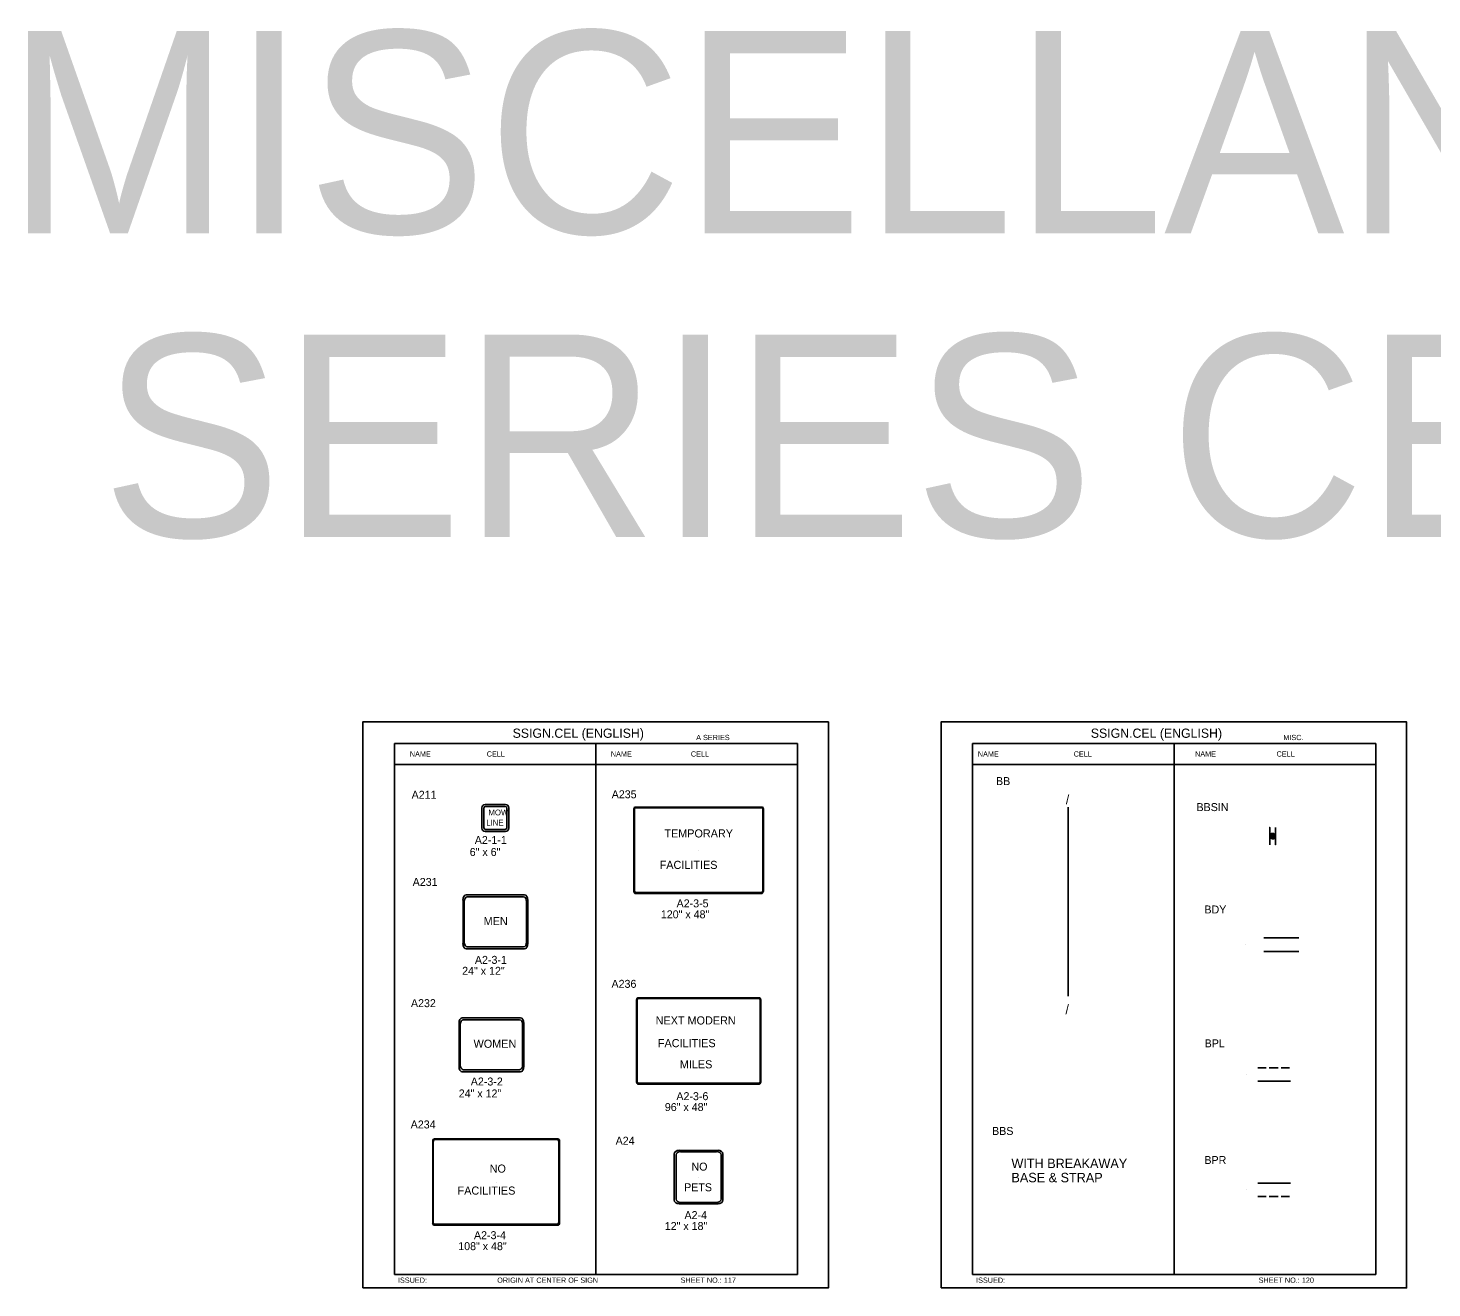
# Model space of a CAD drawing. Extents: x -5299 to 22597, y -19549 to -1808.
# Drawn here: x -4805 to -2691, y -13801 to -11903 of the extents above; entities that cross this region are included whole.
import ezdxf

# ---------------------------------------------------------------- set-up
doc = ezdxf.new("R2010")
doc.units = 0
for name, color, linetype in [('Level 1', 7, 'Continuous'), ('Level 2', 7, 'Continuous'), ('Level 3', 7, 'Continuous'), ('Level 60', 7, 'Continuous')]:
    doc.layers.add(name, color=color, linetype=linetype)

msp = doc.modelspace()

# ---------------------------------------------------------------- linework, layer by layer
at = {"layer": 'Level 1'}
for p, q in [((-3646, -12980.6), (-4253, -12980.6)), ((-4253, -12980.6), (-4253, -13780.6)), ((-3949.5, -12980.6), (-3949.5, -13780.6)), ((-3646, -12980.6), (-3646, -13780.6)), ((-2775.3, -12980.6), (-3382.3, -12980.6)), ((-3382.3, -12980.6), (-3382.3, -13780.6)), ((-3078.8, -12980.6), (-3078.8, -13780.6)), ((-2775.3, -12980.6), (-2775.3, -13780.6)), ((-3646, -13012.3), (-4253, -13012.3)), ((-2775.3, -13012.3), (-3382.3, -13012.3)), ((-4121.2, -13108.2), (-4121.2, -13077.7)), ((-4118.1, -13107.7), (-4118.1, -13078.2)), ((-4116.1, -13072.6), (-4085.6, -13072.6)), ((-4115.6, -13075.7), (-4086.1, -13075.7)), ((-4083.6, -13078.2), (-4083.6, -13107.7)), ((-4080.5, -13077.7), (-4080.5, -13108.2)), ((-3892.3, -13203.6), (-3892.3, -13079.4)), ((-3891.6, -13202.5), (-3891.6, -13080.3)), ((-3890.3, -13076.5), (-3699.2, -13076.5)), ((-3889.7, -13077.6), (-3699.7, -13077.6)), ((-3697.9, -13080.3), (-3697.9, -13202.8)), ((-3697.2, -13079.4), (-3697.2, -13203.8)), ((-3238.3, -13076.9), (-3238.3, -13219.1)), ((-4100.8, -13093), (-4100.8, -13093)), ((-4085.6, -13113.3), (-4116.1, -13113.3)), ((-4086.1, -13110.2), (-4115.6, -13110.2)), ((-3794.7, -13141.5), (-3794.7, -13141.5)), ((-4144.8, -13208.8), (-4056.9, -13208.8)), ((-4143.3, -13211.8), (-4058.4, -13211.8)), ((-3890.3, -13206.5), (-3699.2, -13206.5)), ((-3889.7, -13205.2), (-3699.7, -13205.2)), ((-4149.6, -13282), (-4149.6, -13216.9)), ((-4147.8, -13279.6), (-4147.8, -13219.3)), ((-4053.9, -13219.3), (-4053.9, -13279.6)), ((-4052.1, -13216.9), (-4052.1, -13282)), ((-3238.3, -13361.3), (-3238.3, -13219.1)), ((-4100.8, -13249.4), (-4100.8, -13249.4)), ((-2943.8, -13273.7), (-2891, -13273.7)), ((-4056.9, -13290.1), (-4144.8, -13290.1)), ((-4058.4, -13287), (-4143.3, -13287)), ((-2970.7, -13283.8), (-2970.7, -13283.8)), ((-2943.8, -13294), (-2891, -13294)), ((-3888.3, -13490.5), (-3888.3, -13366.9)), ((-3887.4, -13489.6), (-3887.4, -13367.9)), ((-3885.9, -13363.7), (-3703.6, -13363.7)), ((-3885.2, -13364.9), (-3704.3, -13364.9)), ((-3702.1, -13367.9), (-3702.1, -13489.6)), ((-3701.2, -13366.9), (-3701.2, -13490.5)), ((-4155.6, -13467.1), (-4155.6, -13402.1)), ((-4150.7, -13393.9), (-4062.9, -13393.9)), ((-4149.3, -13397), (-4064.3, -13397)), ((-4058, -13402.1), (-4058, -13467.1)), ((-4153.8, -13464.7), (-4153.8, -13404.4)), ((-4059.9, -13404.4), (-4059.9, -13464.7)), ((-4106.8, -13434.6), (-4106.8, -13434.6)), ((-3794.7, -13428.7), (-3794.7, -13428.7)), ((-4062.9, -13475.3), (-4150.7, -13475.3)), ((-4064.3, -13472.2), (-4149.3, -13472.2)), ((-2969.3, -13479.2), (-2969.3, -13479.2)), ((-2952.8, -13469.1), (-2940.1, -13469.1)), ((-2935.7, -13469.1), (-2922, -13469.1)), ((-2917.8, -13469.1), (-2905.1, -13469.1)), ((-3703.6, -13493.8), (-3885.9, -13493.8)), ((-3704.3, -13492.6), (-3885.2, -13492.6)), ((-2952.8, -13489.4), (-2903.7, -13489.4)), ((-4195.3, -13704.2), (-4195.3, -13579.5)), ((-4194.4, -13702.7), (-4194.4, -13580.3)), ((-4006.6, -13576.3), (-4193, -13576.3)), ((-4007.6, -13577.3), (-4192.3, -13577.3)), ((-4005.5, -13701.9), (-4005.5, -13580.3)), ((-4004.3, -13703.1), (-4004.3, -13579.5)), ((-3831.5, -13668.7), (-3831.5, -13598.9)), ((-3828.7, -13667.1), (-3828.7, -13600.5)), ((-3824.2, -13593.6), (-3765.6, -13593.6)), ((-3821.9, -13595.6), (-3767.8, -13595.6)), ((-3761, -13600.5), (-3761, -13667.1)), ((-3758.3, -13598.9), (-3758.3, -13668.7)), ((-3794.9, -13633.8), (-3794.9, -13633.8)), ((-4099.9, -13641.5), (-4099.9, -13641.5)), ((-2969.3, -13653), (-2969.3, -13653)), ((-2952.8, -13642.9), (-2903.7, -13642.9)), ((-3765.6, -13674.1), (-3824.2, -13674.1)), ((-3767.8, -13672.1), (-3821.9, -13672.1)), ((-2952.8, -13663.2), (-2940.1, -13663.2)), ((-2935.7, -13663.2), (-2922, -13663.2)), ((-2917.8, -13663.2), (-2905.1, -13663.2)), ((-4006.5, -13706.3), (-4193, -13706.3)), ((-4007.5, -13704.9), (-4192.3, -13704.9)), ((-4253, -13780.6), (-3646, -13780.6)), ((-3382.3, -13780.6), (-2775.3, -13780.6))]:
    msp.add_line(p, q, dxfattribs=at)
for centre, radius, start, end in [((-4116.1, -13077.7), 5.08, 90, 180), ((-4115.6, -13078.2), 2.54, 90, 180), ((-4086.1, -13078.2), 2.54, 0, 90), ((-4085.6, -13077.7), 5.08, 0, 90), ((-4116.1, -13108.2), 5.08, 180, 270), ((-4115.6, -13107.7), 2.54, 180, 270), ((-4086.1, -13107.7), 2.54, 270, 0), ((-4085.6, -13108.2), 5.08, 270, 0)]:
    msp.add_arc(centre, radius, start, end, dxfattribs=at)
for centre, major_axis, ratio, start_param, end_param in [((-3890.3, -13079.4), (0, -2.93), 0.666667, 3.141593, 4.712389), ((-3889.7, -13080.3), (0, -2.71), 0.666667, 3.141593, 4.712389), ((-3699.7, -13080.3), (0, 2.71), 0.666667, 4.712389, 6.283185), ((-3699.2, -13079.4), (0, 2.93), 0.666667, 4.712389, 6.283185), ((-4144.8, -13216.9), (0, -8.13), 0.6, 3.141593, 4.712389), ((-4143.3, -13219.3), (0, -7.45), 0.6, 3.141593, 4.712389), ((-4058.4, -13219.3), (0, 7.45), 0.6, 4.712389, 6.283185), ((-4056.9, -13216.9), (0, 8.13), 0.6, 4.712389, 6.283185), ((-3890.3, -13203.6), (0, -2.93), 0.666667, 4.712389, 6.283185), ((-3889.7, -13202.5), (0, -2.71), 0.666667, 4.712389, 6.283185), ((-3699.8, -13202.5), (0, 2.71), 0.666667, 3.141593, 4.712389), ((-3699.4, -13203.6), (0, 2.93), 0.666667, 3.141593, 4.712389), ((-4144.8, -13282), (0, -8.13), 0.6, 4.712389, 6.283185), ((-4143.3, -13279.6), (0, -7.45), 0.6, 4.712389, 6.283185), ((-4058.4, -13279.6), (0, -7.45), 0.6, 0, 1.570796), ((-4056.9, -13282), (0, -8.13), 0.6, 0, 1.570796), ((-3885.9, -13366.9), (0, -3.25), 0.71875, 3.141593, 4.712389), ((-3885.2, -13367.9), (0, -2.98), 0.71875, 3.141593, 4.712389), ((-3704.3, -13367.9), (0, 2.98), 0.71875, 4.712389, 6.283185), ((-3703.6, -13366.9), (0, 3.25), 0.71875, 4.712389, 6.283185), ((-4150.7, -13402.1), (0, -8.13), 0.6, 3.141593, 4.712389), ((-4149.3, -13404.4), (0, -7.45), 0.6, 3.141593, 4.712389), ((-4064.3, -13404.4), (0, 7.45), 0.6, 4.712389, 6.283185), ((-4062.9, -13402.1), (0, 8.13), 0.6, 4.712389, 6.283185), ((-4149.3, -13464.7), (0, -7.45), 0.6, 4.712389, 6.283185), ((-4064.3, -13464.7), (0, -7.45), 0.6, 0, 1.570796), ((-4150.7, -13467.1), (0, -8.13), 0.6, 4.712389, 6.283185), ((-4062.9, -13467.1), (0, -8.13), 0.6, 0, 1.570796), ((-3885.9, -13490.5), (0, -3.25), 0.71875, 4.712389, 6.283185), ((-3885.2, -13489.6), (0, -2.98), 0.71875, 4.712389, 6.283185), ((-3704.3, -13489.6), (0, -2.98), 0.71875, 0, 1.570796), ((-3703.6, -13490.5), (0, -3.25), 0.71875, 0, 1.570796), ((-4192.8, -13579.5), (0, -3.25), 0.71875, 3.141593, 4.712389), ((-4192.1, -13580.3), (0, -2.98), 0.71875, 3.141593, 4.712389), ((-4007.6, -13580.3), (0, 2.98), 0.71875, 4.712389, 6.283185), ((-4006.6, -13579.6), (0, 3.25), 0.71875, 4.712389, 6.283185), ((-3824.2, -13598.9), (-7.31, 0), 0.7337, 4.712389, 6.283185), ((-3821.9, -13600.5), (-6.77, 0), 0.7337, 4.712389, 6.283185), ((-3767.8, -13600.5), (-6.77, 0), 0.7337, 3.141593, 4.712389), ((-3765.6, -13598.9), (-7.31, 0), 0.7337, 3.141593, 4.712389), ((-3824.2, -13668.7), (-7.31, 0), 0.7337, 0, 1.570796), ((-3821.9, -13667.1), (6.77, 0), 0.7337, 3.141593, 4.712389), ((-3767.8, -13667.1), (6.77, 0), 0.7337, 4.712389, 6.283185), ((-3765.6, -13668.7), (7.31, 0), 0.7337, 4.712389, 6.283185), ((-4193, -13703.1), (0, -3.25), 0.71875, 4.712389, 6.283185), ((-4192.3, -13701.9), (0, -2.98), 0.71875, 4.712389, 6.283185), ((-4007.6, -13701.9), (0, -2.98), 0.71875, 0, 1.570796), ((-4006.5, -13703.1), (0, -3.25), 0.71875, 0, 1.570796)]:
    msp.add_ellipse(centre, major_axis=major_axis, ratio=ratio, start_param=start_param, end_param=end_param, dxfattribs=at)
at = {"layer": 'Level 2'}
for points in [[(-2934.7, -13133.3), (-2934.7, -13107.3), (-2934.7, -13119.9), (-2933.8, -13122.6), (-2931.7, -13124), (-2928.6, -13123.5), (-2926.4, -13121.8), (-2926.3, -13120.2), (-2927.5, -13117.6), (-2929.5, -13116.2), (-2932.5, -13116.3), (-2934.2, -13118.1), (-2933.8, -13120.9), (-2931.3, -13122.9), (-2929.2, -13122.3), (-2927.8, -13121), (-2928.6, -13118.4), (-2931.1, -13117.3), (-2932.5, -13118.8), (-2932.5, -13120.9), (-2931.3, -13121.6), (-2929.7, -13121.5), (-2929.5, -13120.1), (-2930.5, -13119.3), (-2931.4, -13119.3), (-2931.7, -13120.2), (-2930.8, -13120.4)], [(-2926, -13107.3), (-2926, -13133.3), (-2926, -13120.7), (-2927, -13118), (-2929, -13116.6), (-2932.1, -13117.1), (-2934.3, -13118.8), (-2934.5, -13120.4), (-2933.2, -13123), (-2931.2, -13124.4), (-2928.2, -13124.3), (-2926.5, -13122.6), (-2927, -13119.8), (-2929.5, -13117.7), (-2931.5, -13118.4), (-2932.9, -13119.6), (-2932.1, -13122.3), (-2929.6, -13123.4), (-2928.2, -13121.8), (-2928.2, -13119.8), (-2929.5, -13119), (-2931, -13119.1), (-2931.2, -13120.5), (-2930.3, -13121.3), (-2929.3, -13121.3), (-2929, -13120.4), (-2929.9, -13120.2)]]:
    msp.add_lwpolyline(points, dxfattribs=at)
at = {"layer": 'Level 60'}
for points in [[(-4300.5, -13800.8), (-3599.5, -13800.8), (-3599.5, -12948.4), (-4300.5, -12948.4)], [(-3429.8, -13800.8), (-2728.8, -13800.8), (-2728.8, -12948.4), (-3429.8, -12948.4)]]:
    msp.add_lwpolyline(points, close=True, dxfattribs=at)

# ---------------------------------------------------------------- texts
at = {"layer": 'Level 1'}
for s, height, p in [('/', 14.2, (-3241.9, -13072.1)), ('MOW', 8.8, (-4111.4, -13089.1)), ('LINE', 8.8, (-4114.7, -13104.5)), ('TEMPORARY', 12.2, (-3846.4, -13122.3)), ('FACILITIES', 12.2, (-3853.5, -13169.7)), ('MEN', 12.2, (-4118.5, -13254.4)), ('/', 14.2, (-3242.5, -13388.3)), ('NEXT MODERN', 12.197, (-3859.5, -13404)), ('WOMEN', 12.2, (-4133.7, -13439.1)), ('FACILITIES', 12.2, (-3856.2, -13438.2)), ('   MILES', 12.2, (-3836.7, -13470.1)), ('NO', 12, (-3805.6, -13624.1)), ('WITH BREAKAWAY', 14.223, (-3323.8, -13620.4)), ('NO', 12.2, (-4109.5, -13627.2)), ('BASE & STRAP', 14.223, (-3323.8, -13641.7)), ('FACILITIES', 12.2, (-4157.8, -13660.3)), ('PETS', 12, (-3816.6, -13655.2))]:
    msp.add_text(s, height=height, dxfattribs=at).set_placement(p)
at = {"layer": 'Level 2'}
for s, p in [('A211', (-4227, -13064)), ('A235', (-3925.7, -13063.3)), ('A231', (-4225.4, -13195.3)), ('A236', (-3926, -13348.8)), ('A232', (-4228, -13377.9)), ('A234', (-4228.4, -13560.6)), ('A24', (-3919.8, -13585.1))]:
    msp.add_text(s, height=12, dxfattribs=at).set_placement(p)
at = {"layer": 'Level 3'}
for s, height, p in [('MISCELLANEOUS', 304.775, (-4838, -12212.5)), ('SERIES CELLS', 304.775, (-4694.3, -12669.7)), ('SSIGN.CEL (ENGLISH)', 13.857, (-4074.9, -12972.2)), ('SSIGN.CEL (ENGLISH)', 13.857, (-3204.3, -12972.2)), ('A SERIES', 7.92, (-3798.5, -12975.7)), ('MISC.', 7.92, (-2914.4, -12975.7)), ('NAME', 7.92, (-4229.7, -13000.5)), ('CELL', 7.92, (-4113.9, -13000.5)), ('NAME', 7.92, (-3927, -13000.5)), ('CELL', 7.92, (-3806.5, -13000.5)), ('NAME', 7.92, (-3374.4, -13000.5)), ('CELL', 7.92, (-3230.1, -13000.5)), ('NAME', 7.92, (-3047.3, -13000.5)), ('CELL', 7.92, (-2924.5, -13000.5)), ('BB', 12, (-3347, -13043.4)), ('BBSIN', 12, (-3045.1, -13082.6)), ('A2-1-1', 12, (-4131.9, -13132.2)), ('6" x 6"', 12, (-4139.5, -13150.2)), ('120" x 48"', 12, (-3851.7, -13244.1)), ('A2-3-5', 12, (-3828, -13227.6)), ('BDY', 12, (-3033.2, -13236.8)), ('24" x 12"', 12, (-4150.9, -13329.2)), ('A2-3-1', 12, (-4131.7, -13312.7)), ('BPL', 12, (-3032.8, -13438.4)), ('A2-3-2', 12, (-4137.9, -13495.9)), ('24" x 12"', 12, (-4156.1, -13513.9)), ('A2-3-6', 12, (-3828.3, -13518)), ('96" x 48"', 12, (-3845.7, -13534.4)), ('BBS', 12, (-3352.9, -13570.4)), ('BPR', 12, (-3033.2, -13614.2)), ('A2-4', 12, (-3816.1, -13697.1)), ('A2-3-4', 12, (-4133.1, -13727.4)), ('12" x 18"', 12, (-3845.8, -13713.6)), ('108" x 48"', 12, (-4156.8, -13743.9)), ('ISSUED:', 7.92, (-4247.6, -13793.1)), ('ORIGIN AT CENTER OF SIGN', 7.918, (-4098.1, -13793.1)), ('SHEET NO.: 117', 7.918, (-3821.9, -13793.1)), ('ISSUED:', 7.92, (-3377, -13793.1)), ('SHEET NO.: 120', 7.918, (-2951.5, -13793.1))]:
    msp.add_text(s, height=height, dxfattribs=at).set_placement(p)

doc.saveas('drawing.dxf')
